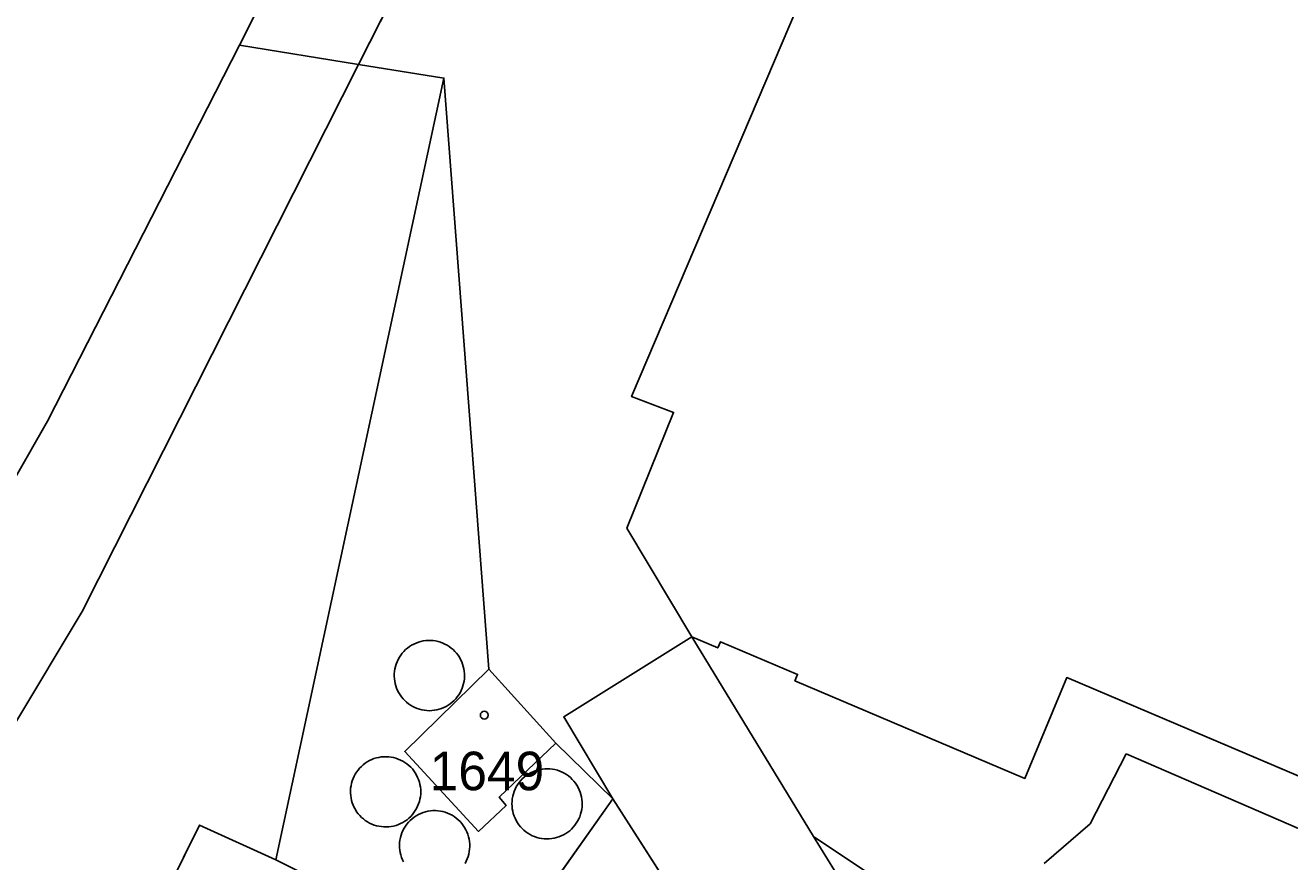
# Model space of a CAD drawing. Extents: x -689422 to -685210, y -987725 to -982160.
# Drawn here: x -686854.4 to -686798.6, y -985268.3 to -985231.4 of the extents above; entities that cross this region are included whole.
import ezdxf

# ---------------------------------------------------------------- set-up
doc = ezdxf.new("R2010")
doc.units = 0
for name, color, linetype in [('KN_Budovy', 7, 'Continuous'), ('KN_Hranice_parcel', 7, 'Continuous'), ('KN_Hranice_parcel_vnitrni_kresba', 7, 'Continuous'), ('KN_Parcelni cisla', 7, 'Continuous'), ('KN_Polygon parcely', 7, 'Continuous'), ('KN_POZEMKY_OSTATNI PLOCHA', 7, 'Continuous'), ('KN_POZEMKY_VODNI_PLOCHA', 7, 'Continuous'), ('KN_POZEMKY_ZASTAVENA PLOCHA', 7, 'Continuous'), ('KN_VYUZITI_07_vodni plocha_tok prirozeny', 7, 'Continuous'), ('KN_VYUZITI_23_ostatni plocha_manipulacni plocha', 7, 'Continuous'), ('KN_VYUZITI_26_ostatni plocha_jina plocha', 7, 'Continuous'), ('KN_Věcná břemena k části', 7, 'Continuous'), ('KN_Značky budov', 7, 'Continuous')]:
    doc.layers.add(name, color=color, linetype=linetype)

msp = doc.modelspace()

# ---------------------------------------------------------------- linework, layer by layer
at = {"layer": 'KN_Budovy'}
msp.add_lwpolyline([(-686748.75, -985184.65), (-686752.62, -985193.81), (-686785.27, -985180.02), (-686796.81, -985175.15), (-686804.02, -985192.12), (-686806.39, -985197.7), (-686808.57, -985202.84), (-686811.23, -985209.11), (-686812.57, -985212.27), (-686820.33, -985230.55), (-686827.64, -985247.75), (-686825.79, -985248.45), (-686827.85, -985253.55), (-686824.99, -985258.35), (-686823.84, -985258.84), (-686823.72, -985258.57), (-686820.32, -985260.01), (-686820.44, -985260.29), (-686810.29, -985264.6), (-686808.45, -985260.15), (-686771.85, -985275.71)], dxfattribs=at)
msp.add_lwpolyline([(-686833.94, -985259.78), (-686837.65, -985263.41), (-686834.39, -985266.94), (-686833.18, -985265.79), (-686833.48, -985265.43), (-686830.98, -985263.05)], close=True, dxfattribs=at)
at = {"layer": 'KN_Hranice_parcel'}
for points in [[(-686862.19, -985270), (-686859.75, -985268.41), (-686854.85, -985262.19), (-686851.88, -985257.24), (-686839.68, -985233.1), (-686832.96, -985219.81), (-686829.69, -985213.34), (-686829.24, -985212), (-686822.31, -985191.43), (-686821.4, -985183.4), (-686821.5, -985179.99), (-686821.57, -985177.72), (-686822.99, -985171.35)], [(-686796.81, -985175.15), (-686804.02, -985192.12), (-686807.11, -985190.81), (-686809.45, -985196.4), (-686811.65, -985201.53), (-686814.25, -985207.83), (-686811.23, -985209.11), (-686812.57, -985212.27), (-686816.61, -985210.55), (-686824.35, -985228.84), (-686820.33, -985230.55), (-686827.64, -985247.75), (-686825.79, -985248.45), (-686827.85, -985253.55), (-686824.99, -985258.35)], [(-686834.46, -985209.87), (-686836.76, -985215.79), (-686837.66, -985217.71), (-686844.93, -985232.25), (-686853.4, -985248.84), (-686854.83, -985251.34), (-686856.13, -985253.66)], [(-686824.99, -985258.35), (-686830.63, -985261.88), (-686828.47, -985265.5), (-686833.74, -985272.96), (-686843.33, -985268.19), (-686846.7, -985266.66), (-686853.1, -985279.61), (-686852.72, -985280.47)], [(-686771.85, -985275.71), (-686808.45, -985260.15), (-686810.29, -985264.6), (-686820.44, -985260.29), (-686820.32, -985260.01), (-686823.72, -985258.57), (-686823.84, -985258.84), (-686824.99, -985258.35)], [(-686833.48, -985265.43), (-686830.98, -985263.05), (-686833.94, -985259.78), (-686837.65, -985263.41), (-686834.39, -985266.94), (-686833.18, -985265.79), (-686833.48, -985265.43)]]:
    msp.add_lwpolyline(points, dxfattribs=at)
at = {"layer": 'KN_Hranice_parcel_vnitrni_kresba'}
for p, q in [((-686844.93, -985232.25), (-686839.68, -985233.1)), ((-686839.68, -985233.1), (-686835.92, -985233.7)), ((-686835.92, -985233.7), (-686843.33, -985268.19)), ((-686824.99, -985258.35), (-686819.62, -985267.16)), ((-686807.41, -985266.61), (-686805.83, -985263.51)), ((-686805.83, -985263.51), (-686784.79, -985272.66)), ((-686823.62, -985273.08), (-686828.47, -985265.5)), ((-686809.45, -985268.36), (-686807.41, -985266.61)), ((-686819.62, -985267.16), (-686816.96, -985268.94))]:
    msp.add_line(p, q, dxfattribs=at)
for points in [[(-686838.11, -985260.09), (-686838.108, -985259.98), (-686838.099, -985259.871), (-686838.082, -985259.763), (-686838.057, -985259.656), (-686838.025, -985259.552), (-686837.985, -985259.45), (-686837.938, -985259.35), (-686837.885, -985259.255), (-686837.825, -985259.163), (-686837.758, -985259.076), (-686837.686, -985258.994), (-686837.608, -985258.917), (-686837.524, -985258.846), (-686837.436, -985258.781), (-686837.344, -985258.722), (-686837.247, -985258.67), (-686837.148, -985258.625), (-686837.045, -985258.587), (-686836.94, -985258.557), (-686836.832, -985258.534), (-686836.724, -985258.518), (-686836.615, -985258.511), (-686836.505, -985258.511), (-686836.396, -985258.518), (-686836.288, -985258.534), (-686836.18, -985258.557), (-686836.075, -985258.587), (-686835.972, -985258.625), (-686835.873, -985258.67), (-686835.776, -985258.722), (-686835.684, -985258.781), (-686835.596, -985258.846), (-686835.512, -985258.917), (-686835.434, -985258.994), (-686835.362, -985259.076), (-686835.295, -985259.163), (-686835.235, -985259.255), (-686835.182, -985259.35), (-686835.135, -985259.45), (-686835.095, -985259.552), (-686835.063, -985259.656), (-686835.038, -985259.763), (-686835.021, -985259.871), (-686835.012, -985259.98), (-686835.01, -985260.09)], [(-686838.11, -985260.09), (-686838.104, -985260.199), (-686838.09, -985260.308), (-686838.069, -985260.415), (-686838.04, -985260.52), (-686838.004, -985260.623), (-686837.961, -985260.724), (-686837.911, -985260.821), (-686837.854, -985260.914), (-686837.79, -985261.003), (-686837.721, -985261.088), (-686837.646, -985261.167), (-686837.565, -985261.241), (-686837.479, -985261.309), (-686837.389, -985261.37), (-686837.295, -985261.425), (-686837.197, -985261.474), (-686837.095, -985261.515), (-686836.992, -985261.549), (-686836.886, -985261.576), (-686836.778, -985261.595), (-686836.669, -985261.607), (-686836.56, -985261.611), (-686836.451, -985261.607), (-686836.342, -985261.595), (-686836.234, -985261.576), (-686836.128, -985261.549), (-686836.025, -985261.515), (-686835.923, -985261.474), (-686835.825, -985261.425), (-686835.731, -985261.37), (-686835.641, -985261.309), (-686835.555, -985261.241), (-686835.474, -985261.167), (-686835.399, -985261.088), (-686835.33, -985261.003), (-686835.266, -985260.914), (-686835.209, -985260.821), (-686835.159, -985260.724), (-686835.116, -985260.623), (-686835.08, -985260.52), (-686835.051, -985260.415), (-686835.03, -985260.308), (-686835.016, -985260.199), (-686835.01, -985260.09)], [(-686840.04, -985265.14), (-686840.033, -985265.031), (-686840.017, -985264.922), (-686839.995, -985264.815), (-686839.965, -985264.71), (-686839.927, -985264.607), (-686839.882, -985264.507), (-686839.83, -985264.41), (-686839.772, -985264.318), (-686839.707, -985264.229), (-686839.636, -985264.146), (-686839.56, -985264.068), (-686839.478, -985263.995), (-686839.391, -985263.928), (-686839.3, -985263.868), (-686839.204, -985263.814), (-686839.105, -985263.767), (-686839.003, -985263.727), (-686838.899, -985263.694), (-686838.792, -985263.669), (-686838.684, -985263.652), (-686838.575, -985263.642), (-686838.465, -985263.64), (-686838.356, -985263.646), (-686838.247, -985263.659), (-686838.14, -985263.68), (-686838.034, -985263.708), (-686837.931, -985263.744), (-686837.83, -985263.787), (-686837.732, -985263.838), (-686837.639, -985263.894), (-686837.55, -985263.958), (-686837.465, -985264.027), (-686837.385, -985264.103), (-686837.311, -985264.183), (-686837.243, -985264.269), (-686837.181, -985264.36), (-686837.126, -985264.454), (-686837.077, -985264.552), (-686837.036, -985264.654), (-686837.002, -985264.758), (-686836.975, -985264.864), (-686836.955, -985264.972), (-686836.944, -985265.081), (-686836.94, -985265.19)], [(-686832.92, -985265.72), (-686832.916, -985265.609), (-686832.904, -985265.498), (-686832.884, -985265.389), (-686832.856, -985265.281), (-686832.821, -985265.175), (-686832.778, -985265.072), (-686832.728, -985264.973), (-686832.671, -985264.877), (-686832.607, -985264.786), (-686832.537, -985264.7), (-686832.461, -985264.619), (-686832.379, -985264.543), (-686832.292, -985264.474), (-686832.2, -985264.411), (-686832.104, -985264.355), (-686832.004, -985264.306), (-686831.901, -985264.264), (-686831.795, -985264.229), (-686831.687, -985264.203), (-686831.577, -985264.184), (-686831.466, -985264.173), (-686831.355, -985264.17), (-686831.244, -985264.175), (-686831.133, -985264.188), (-686831.024, -985264.209), (-686830.916, -985264.238), (-686830.811, -985264.274), (-686830.709, -985264.318), (-686830.61, -985264.369), (-686830.515, -985264.427), (-686830.424, -985264.492), (-686830.338, -985264.563), (-686830.258, -985264.64), (-686830.183, -985264.723), (-686830.115, -985264.81), (-686830.053, -985264.903), (-686829.997, -985264.999), (-686829.949, -985265.1), (-686829.908, -985265.203), (-686829.875, -985265.31), (-686829.849, -985265.418), (-686829.832, -985265.528), (-686829.822, -985265.639), (-686829.82, -985265.75)], [(-686836.94, -985265.19), (-686836.944, -985265.299), (-686836.955, -985265.408), (-686836.975, -985265.516), (-686837.001, -985265.622), (-686837.036, -985265.725), (-686837.077, -985265.827), (-686837.125, -985265.925), (-686837.18, -985266.019), (-686837.242, -985266.109), (-686837.31, -985266.195), (-686837.384, -985266.276), (-686837.463, -985266.351), (-686837.547, -985266.42), (-686837.636, -985266.484), (-686837.73, -985266.541), (-686837.827, -985266.591), (-686837.927, -985266.634), (-686838.03, -985266.67), (-686838.136, -985266.699), (-686838.243, -985266.72), (-686838.352, -985266.734), (-686838.461, -985266.74), (-686838.57, -985266.738), (-686838.679, -985266.728), (-686838.787, -985266.711), (-686838.893, -985266.687), (-686838.998, -985266.655), (-686839.1, -985266.615), (-686839.199, -985266.569), (-686839.294, -985266.515), (-686839.386, -985266.455), (-686839.473, -985266.389), (-686839.555, -985266.317), (-686839.631, -985266.239), (-686839.703, -985266.156), (-686839.768, -985266.068), (-686839.826, -985265.976), (-686839.879, -985265.88), (-686839.924, -985265.781), (-686839.962, -985265.678), (-686839.993, -985265.573), (-686840.016, -985265.466), (-686840.032, -985265.358), (-686840.04, -985265.249), (-686840.04, -985265.14)], [(-686832.92, -985265.72), (-686832.916, -985265.83), (-686832.904, -985265.939), (-686832.885, -985266.048), (-686832.858, -985266.154), (-686832.823, -985266.259), (-686832.782, -985266.36), (-686832.733, -985266.459), (-686832.677, -985266.554), (-686832.615, -985266.644), (-686832.546, -985266.73), (-686832.471, -985266.811), (-686832.391, -985266.886), (-686832.306, -985266.956), (-686832.216, -985267.019), (-686832.122, -985267.076), (-686832.024, -985267.126), (-686831.922, -985267.168), (-686831.818, -985267.204), (-686831.712, -985267.232), (-686831.604, -985267.253), (-686831.495, -985267.265), (-686831.385, -985267.27), (-686831.275, -985267.267), (-686831.165, -985267.257), (-686831.057, -985267.238), (-686830.95, -985267.212), (-686830.845, -985267.179), (-686830.743, -985267.138), (-686830.644, -985267.09), (-686830.549, -985267.035), (-686830.458, -985266.974), (-686830.371, -985266.906), (-686830.29, -985266.832), (-686830.214, -985266.753), (-686830.143, -985266.668), (-686830.079, -985266.579), (-686830.022, -985266.485), (-686829.971, -985266.387), (-686829.927, -985266.287), (-686829.89, -985266.183), (-686829.861, -985266.077), (-686829.84, -985265.969), (-686829.826, -985265.86), (-686829.82, -985265.75)], [(-686837.88, -985267.54), (-686837.874, -985267.429), (-686837.86, -985267.319), (-686837.838, -985267.211), (-686837.808, -985267.104), (-686837.771, -985266.999), (-686837.727, -985266.898), (-686837.675, -985266.8), (-686837.617, -985266.705), (-686837.551, -985266.616), (-686837.48, -985266.531), (-686837.403, -985266.451), (-686837.32, -985266.377), (-686837.232, -985266.31), (-686837.14, -985266.248), (-686837.043, -985266.194), (-686836.943, -985266.146), (-686836.84, -985266.106), (-686836.734, -985266.074), (-686836.626, -985266.048), (-686836.516, -985266.031), (-686836.406, -985266.022), (-686836.295, -985266.02), (-686836.184, -985266.027), (-686836.074, -985266.041), (-686835.966, -985266.063), (-686835.859, -985266.093), (-686835.754, -985266.131), (-686835.653, -985266.176), (-686835.555, -985266.227), (-686835.461, -985266.286), (-686835.372, -985266.352), (-686835.287, -985266.423), (-686835.208, -985266.501), (-686835.134, -985266.584), (-686835.066, -985266.672), (-686835.006, -985266.764), (-686834.951, -985266.861), (-686834.904, -985266.961), (-686834.864, -985267.065), (-686834.832, -985267.171), (-686834.807, -985267.279), (-686834.79, -985267.389), (-686834.781, -985267.499), (-686834.78, -985267.61)], [(-686837.706, -985268.285), (-686837.753, -985268.185), (-686837.793, -985268.083), (-686837.826, -985267.977), (-686837.851, -985267.87), (-686837.869, -985267.76), (-686837.878, -985267.65), (-686837.88, -985267.54)], [(-686834.78, -985267.61), (-686834.787, -985267.72), (-686834.801, -985267.83), (-686834.824, -985267.938), (-686834.854, -985268.044), (-686834.891, -985268.148), (-686834.936, -985268.249), (-686834.988, -985268.347)]]:
    msp.add_lwpolyline(points, dxfattribs=at)
at = {"layer": 'KN_Polygon parcely'}
for points in [[(-686827.44, -985181.77), (-686836.38, -985183.46), (-686838.42, -985177.67), (-686842.49, -985166.12), (-686842.58, -985165.86), (-686844.29, -985161.97), (-686852.93, -985165.95), (-686870.94, -985174.24), (-686880.44, -985178.9), (-686889.45, -985184.52), (-686882.19, -985204.18), (-686881.15, -985207.03), (-686864.61, -985251.83), (-686863.69, -985252.03), (-686856.13, -985253.66), (-686854.83, -985251.34), (-686853.4, -985248.84), (-686844.93, -985232.25), (-686837.66, -985217.71), (-686836.76, -985215.79), (-686834.46, -985209.87)], [(-686833.48, -985265.43), (-686833.18, -985265.79), (-686834.39, -985266.94), (-686837.65, -985263.41), (-686833.94, -985259.78), (-686830.98, -985263.05)], [(-686833.48, -985265.43), (-686830.98, -985263.05), (-686833.94, -985259.78), (-686837.65, -985263.41), (-686834.39, -985266.94), (-686833.18, -985265.79)]]:
    msp.add_lwpolyline(points, close=True, dxfattribs=at)
for points in [[(-686853.1, -985279.61), (-686846.7, -985266.66), (-686843.33, -985268.19), (-686833.74, -985272.96), (-686828.47, -985265.5), (-686830.63, -985261.88), (-686824.99, -985258.35), (-686827.85, -985253.55), (-686825.79, -985248.45), (-686827.64, -985247.75), (-686820.33, -985230.55), (-686824.35, -985228.84), (-686816.61, -985210.55), (-686812.57, -985212.27), (-686811.23, -985209.11), (-686814.25, -985207.83), (-686811.65, -985201.53), (-686809.45, -985196.4), (-686807.11, -985190.81), (-686804.02, -985192.12), (-686796.81, -985175.15)], [(-686796.81, -985175.15), (-686804.02, -985192.12), (-686807.11, -985190.81), (-686809.45, -985196.4), (-686811.65, -985201.53), (-686814.25, -985207.83), (-686811.23, -985209.11), (-686812.57, -985212.27), (-686816.61, -985210.55), (-686824.35, -985228.84), (-686820.33, -985230.55), (-686827.64, -985247.75), (-686825.79, -985248.45), (-686827.85, -985253.55), (-686824.99, -985258.35), (-686823.84, -985258.84), (-686823.72, -985258.57), (-686820.32, -985260.01), (-686820.44, -985260.29), (-686810.29, -985264.6), (-686808.45, -985260.15), (-686771.85, -985275.71)], [(-686859.75, -985268.41), (-686854.85, -985262.19), (-686851.88, -985257.24), (-686839.68, -985233.1), (-686832.96, -985219.81), (-686829.69, -985213.34), (-686829.24, -985212), (-686822.31, -985191.43), (-686821.4, -985183.4)], [(-686821.4, -985183.4), (-686822.31, -985191.43), (-686829.24, -985212), (-686829.69, -985213.34), (-686832.96, -985219.81), (-686839.68, -985233.1), (-686851.88, -985257.24), (-686854.85, -985262.19), (-686859.75, -985268.41)], [(-686826.41, -985185.93), (-686826.74, -985188), (-686829.38, -985196.19), (-686833.72, -985208.31), (-686834.46, -985209.87), (-686836.76, -985215.79), (-686837.66, -985217.71), (-686844.93, -985232.25), (-686853.4, -985248.84), (-686854.83, -985251.34), (-686856.13, -985253.66), (-686857.01, -985255.2), (-686858.43, -985257.03), (-686859.42, -985258.29), (-686860.76, -985259.68), (-686864.65, -985263.12), (-686866.86, -985264.41), (-686867.8, -985264.62), (-686876.16, -985266.49), (-686876.94, -985266.67), (-686914.47, -985284.84)], [(-686771.85, -985275.71), (-686808.45, -985260.15), (-686810.29, -985264.6), (-686820.44, -985260.29), (-686820.32, -985260.01), (-686823.72, -985258.57), (-686823.84, -985258.84), (-686824.99, -985258.35), (-686830.63, -985261.88), (-686828.47, -985265.5), (-686833.74, -985272.96), (-686843.33, -985268.19), (-686846.7, -985266.66), (-686853.1, -985279.61)]]:
    msp.add_lwpolyline(points, dxfattribs=at)
at = {"layer": 'KN_POZEMKY_OSTATNI PLOCHA'}
for p, q in [((-686837.66, -985217.71), (-686844.93, -985232.25)), ((-686839.68, -985233.1), (-686832.96, -985219.81)), ((-686820.33, -985230.55), (-686827.64, -985247.75)), ((-686844.93, -985232.25), (-686853.4, -985248.84)), ((-686851.88, -985257.24), (-686839.68, -985233.1)), ((-686827.64, -985247.75), (-686825.79, -985248.45)), ((-686825.79, -985248.45), (-686827.85, -985253.55)), ((-686853.4, -985248.84), (-686854.83, -985251.34)), ((-686827.85, -985253.55), (-686824.99, -985258.35)), ((-686854.85, -985262.19), (-686851.88, -985257.24)), ((-686830.63, -985261.88), (-686824.99, -985258.35)), ((-686824.99, -985258.35), (-686830.63, -985261.88)), ((-686824.99, -985258.35), (-686823.84, -985258.84)), ((-686823.84, -985258.84), (-686823.72, -985258.57)), ((-686823.72, -985258.57), (-686820.32, -985260.01)), ((-686833.94, -985259.78), (-686837.65, -985263.41)), ((-686830.98, -985263.05), (-686833.94, -985259.78)), ((-686820.32, -985260.01), (-686820.44, -985260.29)), ((-686820.44, -985260.29), (-686810.29, -985264.6)), ((-686810.29, -985264.6), (-686808.45, -985260.15)), ((-686808.45, -985260.15), (-686771.85, -985275.71)), ((-686828.47, -985265.5), (-686830.63, -985261.88)), ((-686830.63, -985261.88), (-686828.47, -985265.5)), ((-686833.48, -985265.43), (-686830.98, -985263.05)), ((-686837.65, -985263.41), (-686834.39, -985266.94)), ((-686834.39, -985266.94), (-686833.18, -985265.79)), ((-686833.74, -985272.96), (-686828.47, -985265.5)), ((-686828.47, -985265.5), (-686833.74, -985272.96)), ((-686833.18, -985265.79), (-686833.48, -985265.43)), ((-686853.1, -985279.61), (-686846.7, -985266.66)), ((-686846.7, -985266.66), (-686853.1, -985279.61)), ((-686846.7, -985266.66), (-686843.33, -985268.19)), ((-686843.33, -985268.19), (-686846.7, -985266.66)), ((-686843.33, -985268.19), (-686833.74, -985272.96)), ((-686833.74, -985272.96), (-686843.33, -985268.19))]:
    msp.add_line(p, q, dxfattribs=at)
at = {"layer": 'KN_POZEMKY_VODNI_PLOCHA'}
for p, q in [((-686844.93, -985232.25), (-686837.66, -985217.71)), ((-686832.96, -985219.81), (-686839.68, -985233.1)), ((-686853.4, -985248.84), (-686844.93, -985232.25)), ((-686839.68, -985233.1), (-686851.88, -985257.24)), ((-686854.83, -985251.34), (-686853.4, -985248.84)), ((-686851.88, -985257.24), (-686854.85, -985262.19))]:
    msp.add_line(p, q, dxfattribs=at)
at = {"layer": 'KN_POZEMKY_ZASTAVENA PLOCHA'}
for p, q in [((-686827.64, -985247.75), (-686820.33, -985230.55)), ((-686825.79, -985248.45), (-686827.64, -985247.75)), ((-686827.85, -985253.55), (-686825.79, -985248.45)), ((-686824.99, -985258.35), (-686827.85, -985253.55)), ((-686823.84, -985258.84), (-686824.99, -985258.35)), ((-686823.72, -985258.57), (-686823.84, -985258.84)), ((-686820.32, -985260.01), (-686823.72, -985258.57)), ((-686837.65, -985263.41), (-686833.94, -985259.78)), ((-686833.94, -985259.78), (-686830.98, -985263.05)), ((-686820.44, -985260.29), (-686820.32, -985260.01)), ((-686810.29, -985264.6), (-686820.44, -985260.29)), ((-686808.45, -985260.15), (-686810.29, -985264.6)), ((-686771.85, -985275.71), (-686808.45, -985260.15)), ((-686830.98, -985263.05), (-686833.48, -985265.43)), ((-686834.39, -985266.94), (-686837.65, -985263.41)), ((-686833.18, -985265.79), (-686834.39, -985266.94)), ((-686833.48, -985265.43), (-686833.18, -985265.79))]:
    msp.add_line(p, q, dxfattribs=at)
at = {"layer": 'KN_VYUZITI_07_vodni plocha_tok prirozeny'}
for p, q in [((-686844.93, -985232.25), (-686837.66, -985217.71)), ((-686832.96, -985219.81), (-686839.68, -985233.1)), ((-686853.4, -985248.84), (-686844.93, -985232.25)), ((-686839.68, -985233.1), (-686851.88, -985257.24)), ((-686854.83, -985251.34), (-686853.4, -985248.84)), ((-686851.88, -985257.24), (-686854.85, -985262.19))]:
    msp.add_line(p, q, dxfattribs=at)
at = {"layer": 'KN_VYUZITI_23_ostatni plocha_manipulacni plocha'}
for p, q in [((-686837.66, -985217.71), (-686844.93, -985232.25)), ((-686844.93, -985232.25), (-686853.4, -985248.84)), ((-686853.4, -985248.84), (-686854.83, -985251.34))]:
    msp.add_line(p, q, dxfattribs=at)
at = {"layer": 'KN_VYUZITI_26_ostatni plocha_jina plocha'}
for p, q in [((-686839.68, -985233.1), (-686832.96, -985219.81)), ((-686820.33, -985230.55), (-686827.64, -985247.75)), ((-686851.88, -985257.24), (-686839.68, -985233.1)), ((-686827.64, -985247.75), (-686825.79, -985248.45)), ((-686825.79, -985248.45), (-686827.85, -985253.55)), ((-686827.85, -985253.55), (-686824.99, -985258.35)), ((-686854.85, -985262.19), (-686851.88, -985257.24)), ((-686830.63, -985261.88), (-686824.99, -985258.35)), ((-686824.99, -985258.35), (-686830.63, -985261.88)), ((-686824.99, -985258.35), (-686823.84, -985258.84)), ((-686823.84, -985258.84), (-686823.72, -985258.57)), ((-686823.72, -985258.57), (-686820.32, -985260.01)), ((-686833.94, -985259.78), (-686837.65, -985263.41)), ((-686830.98, -985263.05), (-686833.94, -985259.78)), ((-686820.32, -985260.01), (-686820.44, -985260.29)), ((-686820.44, -985260.29), (-686810.29, -985264.6)), ((-686810.29, -985264.6), (-686808.45, -985260.15)), ((-686808.45, -985260.15), (-686771.85, -985275.71)), ((-686828.47, -985265.5), (-686830.63, -985261.88)), ((-686830.63, -985261.88), (-686828.47, -985265.5)), ((-686833.48, -985265.43), (-686830.98, -985263.05)), ((-686837.65, -985263.41), (-686834.39, -985266.94)), ((-686834.39, -985266.94), (-686833.18, -985265.79)), ((-686833.74, -985272.96), (-686828.47, -985265.5)), ((-686828.47, -985265.5), (-686833.74, -985272.96)), ((-686833.18, -985265.79), (-686833.48, -985265.43)), ((-686853.1, -985279.61), (-686846.7, -985266.66)), ((-686846.7, -985266.66), (-686853.1, -985279.61)), ((-686846.7, -985266.66), (-686843.33, -985268.19)), ((-686843.33, -985268.19), (-686846.7, -985266.66)), ((-686843.33, -985268.19), (-686833.74, -985272.96)), ((-686833.74, -985272.96), (-686843.33, -985268.19))]:
    msp.add_line(p, q, dxfattribs=at)
at = {"layer": 'KN_Věcná břemena k části'}
for points in [[(-686812.82, -985278.17), (-686819.62, -985267.16), (-686824.99, -985258.35), (-686827.85, -985253.55), (-686825.79, -985248.45), (-686827.64, -985247.75), (-686820.33, -985230.55), (-686824.35, -985228.84), (-686816.61, -985210.55), (-686813.39, -985190.75), (-686811.79, -985179.55)], [(-686821.4, -985183.4), (-686822.31, -985191.43), (-686829.24, -985212), (-686829.69, -985213.34), (-686832.96, -985219.81), (-686839.68, -985233.1), (-686835.92, -985233.7), (-686833.94, -985259.78), (-686830.98, -985263.05), (-686828.47, -985265.5), (-686823.62, -985273.08)]]:
    msp.add_lwpolyline(points, dxfattribs=at)
at = {"layer": 'KN_Značky budov'}
msp.add_circle((-686834.137, -985261.809), 0.175, dxfattribs=at)

# ---------------------------------------------------------------- texts
at = {"layer": 'KN_Parcelni cisla'}
msp.add_text('1649', height=1.7, dxfattribs=at).set_placement((-686836.55, -985265.12))

doc.saveas('drawing.dxf')
